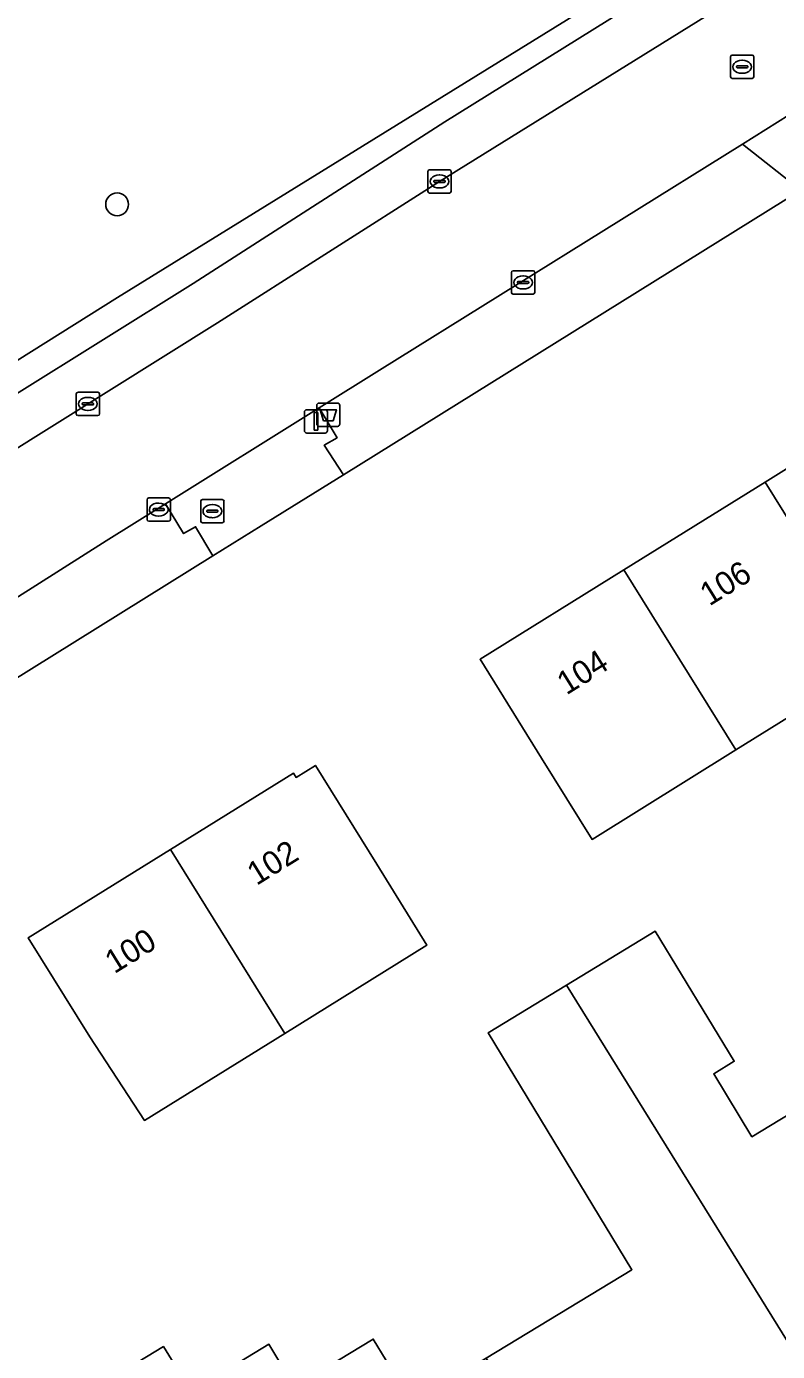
# Model space of a CAD drawing. Extents: x 160030 to 160839, y 385325 to 386450.
# Drawn here: x 160438.3 to 160470.6, y 386302.4 to 386359.3 of the extents above; entities that cross this region are included whole.
import ezdxf

# ---------------------------------------------------------------- set-up
doc = ezdxf.new("R2010")
doc.units = 0
for name, color, linetype in [('IMGEO_Afvalbak', 7, 'Continuous'), ('IMGEO_Berm_groen', 7, 'Continuous'), ('IMGEO_Boom', 7, 'Continuous'), ('IMGEO_Brandkraan', 7, 'Continuous'), ('IMGEO_Erf', 7, 'Continuous'), ('IMGEO_Kolk', 7, 'Continuous'), ('IMGEO_Lichtmast', 7, 'Continuous'), ('IMGEO_Pand', 7, 'Continuous'), ('IMGEO_Pand_nummerreeks', 7, 'Continuous'), ('IMGEO_Parkeervlak_open', 7, 'Continuous'), ('IMGEO_Rijbaan_lokaal_open', 7, 'Continuous'), ('IMGEO_Rioolput', 7, 'Continuous'), ('IMGEO_Voetpad_open', 7, 'Continuous')]:
    doc.layers.add(name, color=color, linetype=linetype)

msp = doc.modelspace()

# ---------------------------------------------------------------- linework, layer by layer
at = {"layer": 'IMGEO_Afvalbak'}
for p, q in [((160450.795, 386342.205), (160450.795, 386343.005)), ((160450.795, 386343.005), (160450.795, 386342.205)), ((160450.895, 386343.105), (160451.685, 386343.105)), ((160451.685, 386343.105), (160450.895, 386343.105)), ((160451.785, 386343.005), (160451.785, 386342.205)), ((160451.785, 386342.205), (160451.785, 386343.005)), ((160451.685, 386342.105), (160450.895, 386342.105)), ((160450.895, 386342.105), (160451.685, 386342.105))]:
    msp.add_line(p, q, dxfattribs=at)
msp.add_lwpolyline([(160450.938, 386342.819), (160451.642, 386342.819), (160451.493, 386342.349), (160451.087, 386342.349), (160450.938, 386342.819)], dxfattribs=at)
for centre, start, end in [((160450.895, 386343.005), 90, 180), ((160450.895, 386343.005), 90, 180), ((160451.685, 386343.005), 0, 90), ((160451.685, 386343.005), 360, 90), ((160450.895, 386342.205), 180, 270), ((160450.895, 386342.205), 180, 270), ((160451.685, 386342.205), 270, 0), ((160451.685, 386342.205), 270, 0)]:
    msp.add_arc(centre, 0.1, start, end, dxfattribs=at)
at = {"layer": 'IMGEO_Berm_groen'}
msp.add_lwpolyline([(160366.485, 386300.541), (160378.982, 386308.281), (160400.825, 386321.832), (160419.325, 386333.262), (160442.24, 386347.645), (160462.986, 386360.46)], dxfattribs=at)
at = {"layer": 'IMGEO_Boom'}
msp.add_circle((160442.219, 386351.638), 0.489, dxfattribs=at)
at = {"layer": 'IMGEO_Brandkraan'}
for p, q in [((160445.809, 386338.037), (160445.809, 386338.889)), ((160445.884, 386338.963), (160446.736, 386338.963)), ((160446.068, 386338.457), (160446.068, 386338.469)), ((160446.111, 386338.506), (160446.509, 386338.506)), ((160446.297, 386338.743), (160446.322, 386338.743)), ((160446.552, 386338.469), (160446.552, 386338.457)), ((160446.81, 386338.889), (160446.81, 386338.037)), ((160446.736, 386337.963), (160445.884, 386337.963)), ((160446.506, 386338.42), (160446.108, 386338.42)), ((160446.32, 386338.183), (160446.295, 386338.183))]:
    msp.add_line(p, q, dxfattribs=at)
for points in [[(160445.809, 386338.037), (160445.809, 386338.889)], [(160445.884, 386338.963), (160446.736, 386338.963)], [(160446.81, 386338.889), (160446.81, 386338.037)], [(160446.736, 386337.963), (160445.884, 386337.963)]]:
    msp.add_lwpolyline(points, dxfattribs=at)
for centre, radius, start, end in [((160445.886, 386338.887), 0.0765, 91.552, 178.448), ((160445.886, 386338.887), 0.0765, 91.552, 178.448), ((160446.108, 386338.466), 0.0403, 85.8775, 175.7526), ((160446.105, 386338.456), 0.0366, 178.938, 274.7102), ((160446.509, 386338.463), 0.043, 264.8664, 352.4533), ((160446.513, 386338.468), 0.0386, 1.7309, 96.639), ((160446.734, 386338.887), 0.0765, 1.552, 88.448), ((160446.734, 386338.887), 0.0765, 1.552, 88.448), ((160445.886, 386338.039), 0.0765, 181.552, 268.448), ((160445.886, 386338.039), 0.0765, 181.552, 268.448), ((160446.734, 386338.039), 0.0765, 271.552, 358.448), ((160446.734, 386338.039), 0.0765, 271.552, 358.448)]:
    msp.add_arc(centre, radius, start, end, dxfattribs=at)
for centre, major_axis, ratio, start_param, end_param in [((160446.296, 386338.463), (-0.387, 0.002), 0.722429, 4.712389, 7.853982), ((160446.321, 386338.463), (-0.39, 0.002), 0.717154, 1.570796, 4.712389)]:
    msp.add_ellipse(centre, major_axis=major_axis, ratio=ratio, start_param=start_param, end_param=end_param, dxfattribs=at)
at = {"layer": 'IMGEO_Erf'}
for points in [[(160501.81, 386370.613), (160500, 386369.65), (160497.076, 386368.094), (160477.207, 386355.738), (160471.584, 386352.242), (160451.942, 386340.027), (160448.402, 386337.826), (160446.333, 386336.538), (160432.599, 386327.999), (160427.209, 386324.647), (160407.062, 386312.118), (160401.445, 386308.625), (160388.265, 386300.429), (160385.669, 386298.814), (160364.454, 386285.622)], [(160458.078, 386302.083), (160464.332, 386305.882), (160458.15, 386316.058), (160461.52, 386318.104), (160465.336, 386320.422), (160468.727, 386314.839), (160467.845, 386314.303), (160469.488, 386311.598), (160476.508, 386315.863)], [(160438.368, 386299.037), (160444.206, 386302.584), (160445.405, 386300.659), (160448.738, 386302.683), (160449.845, 386300.86), (160453.222, 386302.911), (160454.898, 386300.152)]]:
    msp.add_lwpolyline(points, dxfattribs=at)
for points in [[(160468.8, 386328.21), (160462.62, 386324.366), (160460.45, 386327.854), (160457.809, 386332.1), (160463.989, 386335.944), (160470.051, 386339.715), (160476.228, 386343.557), (160478.869, 386339.311), (160481.039, 386335.823), (160474.86, 386331.98)], [(160449.418, 386316.037), (160443.392, 386312.298), (160441.041, 386315.893), (160438.405, 386320.141), (160444.516, 386323.933), (160449.797, 386327.21), (160449.908, 386327.031), (160450.74, 386327.547), (160453.376, 386323.299), (160455.529, 386319.828)]]:
    msp.add_lwpolyline(points, close=True, dxfattribs=at)
at = {"layer": 'IMGEO_Kolk'}
for p, q in [((160455.566, 386352.197), (160455.566, 386353.049)), ((160455.641, 386353.123), (160456.493, 386353.123)), ((160455.868, 386352.666), (160456.266, 386352.666)), ((160456.054, 386352.903), (160456.079, 386352.903)), ((160456.567, 386353.049), (160456.567, 386352.197)), ((160456.493, 386352.123), (160455.641, 386352.123)), ((160455.825, 386352.617), (160455.825, 386352.629)), ((160456.263, 386352.58), (160455.865, 386352.58)), ((160456.077, 386352.343), (160456.052, 386352.343)), ((160456.309, 386352.629), (160456.309, 386352.617)), ((160459.157, 386347.86), (160459.157, 386348.712)), ((160459.232, 386348.786), (160460.084, 386348.786)), ((160460.158, 386348.712), (160460.158, 386347.86)), ((160459.416, 386348.28), (160459.416, 386348.292)), ((160459.854, 386348.243), (160459.456, 386348.243)), ((160459.459, 386348.329), (160459.857, 386348.329)), ((160459.645, 386348.566), (160459.67, 386348.566)), ((160459.9, 386348.292), (160459.9, 386348.28)), ((160460.084, 386347.786), (160459.232, 386347.786)), ((160459.668, 386348.006), (160459.643, 386348.006)), ((160440.539, 386343.569), (160441.391, 386343.569)), ((160440.464, 386342.643), (160440.464, 386343.495)), ((160440.723, 386343.063), (160440.723, 386343.075)), ((160441.161, 386343.026), (160440.763, 386343.026)), ((160440.766, 386343.112), (160441.164, 386343.112)), ((160440.952, 386343.349), (160440.977, 386343.349)), ((160441.207, 386343.075), (160441.207, 386343.063)), ((160441.465, 386343.495), (160441.465, 386342.643)), ((160441.391, 386342.569), (160440.539, 386342.569)), ((160440.975, 386342.789), (160440.95, 386342.789)), ((160443.579, 386339.029), (160444.431, 386339.029)), ((160443.504, 386338.103), (160443.504, 386338.955)), ((160443.763, 386338.523), (160443.763, 386338.535)), ((160444.201, 386338.486), (160443.803, 386338.486)), ((160443.806, 386338.572), (160444.204, 386338.572)), ((160443.992, 386338.809), (160444.017, 386338.809)), ((160444.247, 386338.535), (160444.247, 386338.523)), ((160444.505, 386338.955), (160444.505, 386338.103)), ((160444.431, 386338.029), (160443.579, 386338.029)), ((160444.015, 386338.249), (160443.99, 386338.249))]:
    msp.add_line(p, q, dxfattribs=at)
for points in [[(160455.566, 386352.197), (160455.566, 386353.049)], [(160455.641, 386353.123), (160456.493, 386353.123)], [(160456.567, 386353.049), (160456.567, 386352.197)], [(160456.493, 386352.123), (160455.641, 386352.123)], [(160459.157, 386347.86), (160459.157, 386348.712)], [(160459.232, 386348.786), (160460.084, 386348.786)], [(160460.158, 386348.712), (160460.158, 386347.86)], [(160460.084, 386347.786), (160459.232, 386347.786)], [(160440.539, 386343.569), (160441.391, 386343.569)], [(160440.464, 386342.643), (160440.464, 386343.495)], [(160441.465, 386343.495), (160441.465, 386342.643)], [(160441.391, 386342.569), (160440.539, 386342.569)], [(160443.579, 386339.029), (160444.431, 386339.029)], [(160443.504, 386338.103), (160443.504, 386338.955)], [(160444.505, 386338.955), (160444.505, 386338.103)], [(160444.431, 386338.029), (160443.579, 386338.029)]]:
    msp.add_lwpolyline(points, dxfattribs=at)
for centre, radius, start, end in [((160455.643, 386353.047), 0.0765, 91.552, 178.448), ((160455.643, 386353.047), 0.0765, 91.552, 178.448), ((160455.865, 386352.626), 0.0403, 85.8775, 175.7526), ((160456.27, 386352.628), 0.0386, 1.7309, 96.639), ((160456.491, 386353.047), 0.0765, 1.552, 88.448), ((160456.491, 386353.047), 0.0765, 1.552, 88.448), ((160455.643, 386352.199), 0.0765, 181.552, 268.448), ((160455.643, 386352.199), 0.0765, 181.552, 268.448), ((160455.862, 386352.616), 0.0366, 178.938, 274.7102), ((160456.266, 386352.623), 0.043, 264.8664, 352.4533), ((160456.491, 386352.199), 0.0765, 271.552, 358.448), ((160456.491, 386352.199), 0.0765, 271.552, 358.448), ((160459.234, 386348.71), 0.0765, 91.552, 178.448), ((160459.234, 386348.71), 0.0765, 91.552, 178.448), ((160460.082, 386348.71), 0.0765, 1.552, 88.448), ((160460.082, 386348.71), 0.0765, 1.552, 88.448), ((160459.456, 386348.289), 0.0403, 85.8775, 175.7526), ((160459.453, 386348.279), 0.0366, 178.938, 274.7102), ((160459.857, 386348.286), 0.043, 264.8664, 352.4533), ((160459.861, 386348.291), 0.0386, 1.7309, 96.639), ((160459.234, 386347.862), 0.0765, 181.552, 268.448), ((160459.234, 386347.862), 0.0765, 181.552, 268.448), ((160460.082, 386347.862), 0.0765, 271.552, 358.448), ((160460.082, 386347.862), 0.0765, 271.552, 358.448), ((160440.541, 386343.493), 0.0765, 91.552, 178.448), ((160440.541, 386343.493), 0.0765, 91.552, 178.448), ((160441.389, 386343.493), 0.0765, 1.552, 88.448), ((160441.389, 386343.493), 0.0765, 1.552, 88.448), ((160440.763, 386343.072), 0.0403, 85.8775, 175.7526), ((160440.76, 386343.062), 0.0366, 178.938, 274.7102), ((160441.164, 386343.069), 0.043, 264.8664, 352.4533), ((160441.168, 386343.074), 0.0386, 1.7309, 96.639), ((160440.541, 386342.645), 0.0765, 181.552, 268.448), ((160440.541, 386342.645), 0.0765, 181.552, 268.448), ((160441.389, 386342.645), 0.0765, 271.552, 358.448), ((160441.389, 386342.645), 0.0765, 271.552, 358.448), ((160443.581, 386338.953), 0.0765, 91.552, 178.448), ((160443.581, 386338.953), 0.0765, 91.552, 178.448), ((160444.429, 386338.953), 0.0765, 1.552, 88.448), ((160444.429, 386338.953), 0.0765, 1.552, 88.448), ((160443.803, 386338.532), 0.0403, 85.8775, 175.7526), ((160443.8, 386338.522), 0.0366, 178.938, 274.7102), ((160444.204, 386338.529), 0.043, 264.8664, 352.4533), ((160444.208, 386338.534), 0.0386, 1.7309, 96.639), ((160443.581, 386338.105), 0.0765, 181.552, 268.448), ((160443.581, 386338.105), 0.0765, 181.552, 268.448), ((160444.429, 386338.105), 0.0765, 271.552, 358.448), ((160444.429, 386338.105), 0.0765, 271.552, 358.448)]:
    msp.add_arc(centre, radius, start, end, dxfattribs=at)
for centre, major_axis, ratio, start_param, end_param in [((160456.053, 386352.623), (-0.387, 0.002), 0.722429, 4.712389, 7.853982), ((160456.078, 386352.623), (-0.39, 0.002), 0.717154, 1.570796, 4.712389), ((160459.644, 386348.286), (-0.387, 0.002), 0.722429, 4.712389, 7.853982), ((160459.669, 386348.286), (-0.39, 0.002), 0.717154, 1.570796, 4.712389), ((160440.951, 386343.069), (-0.387, 0.002), 0.722429, 4.712389, 7.853982), ((160440.976, 386343.069), (-0.39, 0.002), 0.717154, 1.570796, 4.712389), ((160443.991, 386338.529), (-0.387, 0.002), 0.722429, 4.712389, 7.853982), ((160444.016, 386338.529), (-0.39, 0.002), 0.717154, 1.570796, 4.712389)]:
    msp.add_ellipse(centre, major_axis=major_axis, ratio=ratio, start_param=start_param, end_param=end_param, dxfattribs=at)
at = {"layer": 'IMGEO_Lichtmast'}
for p, q in [((160450.265, 386341.919), (160450.265, 386342.719)), ((160450.265, 386342.719), (160450.265, 386341.919)), ((160450.365, 386342.819), (160451.155, 386342.819)), ((160451.155, 386342.819), (160450.365, 386342.819)), ((160451.255, 386342.719), (160451.255, 386341.919)), ((160451.255, 386341.919), (160451.255, 386342.719)), ((160451.155, 386341.819), (160450.365, 386341.819)), ((160450.365, 386341.819), (160451.155, 386341.819))]:
    msp.add_line(p, q, dxfattribs=at)
msp.add_lwpolyline([(160450.685, 386342.694), (160450.835, 386342.694), (160450.835, 386341.944), (160450.685, 386341.944), (160450.685, 386342.694)], dxfattribs=at)
for centre, start, end in [((160450.365, 386342.719), 90, 180), ((160450.365, 386342.719), 90, 180), ((160451.155, 386342.719), 0, 90), ((160451.155, 386342.719), 360, 90), ((160450.365, 386341.919), 180, 270), ((160450.365, 386341.919), 180, 270), ((160451.155, 386341.919), 270, 0), ((160451.155, 386341.919), 270, 0)]:
    msp.add_arc(centre, 0.1, start, end, dxfattribs=at)
at = {"layer": 'IMGEO_Pand'}
for points in [[(160474.86, 386331.98), (160481.039, 386335.823), (160478.869, 386339.311), (160476.228, 386343.557), (160470.051, 386339.715)], [(160468.8, 386328.21), (160474.86, 386331.98), (160470.051, 386339.715), (160463.989, 386335.944)], [(160463.989, 386335.944), (160457.809, 386332.1), (160460.45, 386327.854), (160462.62, 386324.366), (160468.8, 386328.21)], [(160449.418, 386316.037), (160455.529, 386319.828), (160453.376, 386323.299), (160450.74, 386327.547), (160449.908, 386327.031), (160449.797, 386327.21), (160444.516, 386323.933)], [(160444.516, 386323.933), (160438.405, 386320.141), (160441.041, 386315.893), (160443.392, 386312.298), (160449.418, 386316.037)], [(160461.52, 386318.104), (160472.965, 386299.667), (160482.763, 386305.749), (160476.508, 386315.863), (160469.488, 386311.598), (160467.845, 386314.303), (160468.727, 386314.839), (160465.336, 386320.422)], [(160461.52, 386318.104), (160458.15, 386316.058), (160464.332, 386305.882), (160458.078, 386302.083), (160463.302, 386293.669), (160472.965, 386299.667)], [(160445.405, 386300.659), (160444.206, 386302.584), (160438.368, 386299.037), (160434.622, 386296.761), (160439.101, 386289.281), (160443.88, 386281.611), (160453.537, 386287.607)], [(160458.078, 386302.083), (160454.898, 386300.152), (160451.521, 386298.101), (160449.845, 386300.86), (160448.738, 386302.683), (160445.405, 386300.659), (160453.537, 386287.607), (160463.302, 386293.669)], [(160453.222, 386302.911), (160449.845, 386300.86), (160451.521, 386298.101), (160454.898, 386300.152)]]:
    msp.add_lwpolyline(points, close=True, dxfattribs=at)
at = {"layer": 'IMGEO_Parkeervlak_open'}
msp.add_lwpolyline([(160500, 386381.861), (160495.63, 386379.566), (160493.451, 386378.266), (160491.267, 386376.96), (160456.299, 386355.189), (160445.481, 386348.243), (160433.911, 386341.024), (160434.965, 386339.324), (160446.537, 386346.545), (160456.063, 386352.621), (160473.261, 386363.294), (160494.973, 386376.764), (160495.069, 386376.823), (160497.511, 386378.174), (160500, 386379.55)], dxfattribs=at)
at = {"layer": 'IMGEO_Rijbaan_lokaal_open'}
msp.add_lwpolyline([(160473.595, 386357.061), (160475.918, 386358.478), (160488.433, 386366.112), (160491.7, 386368.105), (160493.857, 386369.5), (160496.992, 386371.41), (160497.967, 386371.964), (160494.973, 386376.764), (160473.261, 386363.294), (160456.063, 386352.621), (160446.537, 386346.545), (160434.965, 386339.324), (160437.831, 386334.701), (160441.748, 386337.19), (160444.299, 386338.784), (160450.894, 386342.905), (160453.487, 386344.518), (160469.08, 386354.219)], close=True, dxfattribs=at)
at = {"layer": 'IMGEO_Rioolput'}
for p, q in [((160468.565, 386357.12), (160468.565, 386357.972)), ((160468.64, 386358.046), (160469.492, 386358.046)), ((160469.053, 386357.826), (160469.078, 386357.826)), ((160469.566, 386357.972), (160469.566, 386357.12)), ((160468.824, 386357.54), (160468.824, 386357.552)), ((160469.262, 386357.503), (160468.864, 386357.503)), ((160468.867, 386357.589), (160469.265, 386357.589)), ((160469.076, 386357.266), (160469.051, 386357.266)), ((160469.308, 386357.552), (160469.308, 386357.54)), ((160469.492, 386357.046), (160468.64, 386357.046))]:
    msp.add_line(p, q, dxfattribs=at)
for points in [[(160468.565, 386357.12), (160468.565, 386357.972)], [(160468.64, 386358.046), (160469.492, 386358.046)], [(160469.566, 386357.972), (160469.566, 386357.12)], [(160469.492, 386357.046), (160468.64, 386357.046)]]:
    msp.add_lwpolyline(points, dxfattribs=at)
for centre, radius, start, end in [((160468.642, 386357.97), 0.0765, 91.552, 178.448), ((160468.642, 386357.97), 0.0765, 91.552, 178.448), ((160469.49, 386357.97), 0.0765, 1.552, 88.448), ((160469.49, 386357.97), 0.0765, 1.552, 88.448), ((160468.864, 386357.549), 0.0403, 85.8775, 175.7526), ((160468.861, 386357.539), 0.0366, 178.938, 274.7102), ((160469.265, 386357.546), 0.043, 264.8664, 352.4533), ((160469.269, 386357.551), 0.0386, 1.7309, 96.639), ((160468.642, 386357.122), 0.0765, 181.552, 268.448), ((160468.642, 386357.122), 0.0765, 181.552, 268.448), ((160469.49, 386357.122), 0.0765, 271.552, 358.448), ((160469.49, 386357.122), 0.0765, 271.552, 358.448)]:
    msp.add_arc(centre, radius, start, end, dxfattribs=at)
for centre, major_axis, ratio, start_param, end_param in [((160469.052, 386357.546), (-0.387, 0.002), 0.722429, 4.712389, 7.853982), ((160469.077, 386357.546), (-0.39, 0.002), 0.717154, 1.570796, 4.712389)]:
    msp.add_ellipse(centre, major_axis=major_axis, ratio=ratio, start_param=start_param, end_param=end_param, dxfattribs=at)
at = {"layer": 'IMGEO_Voetpad_open'}
for points in [[(160490.493, 386377.61), (160485.01, 386374.289), (160462.986, 386360.46), (160442.24, 386347.645), (160419.325, 386333.262), (160400.825, 386321.832), (160378.982, 386308.281), (160366.485, 386300.541)], [(160366.696, 386299.328), (160386.048, 386311.337), (160402.029, 386321.224), (160422.901, 386334.154), (160431.569, 386339.563), (160433.911, 386341.024), (160445.481, 386348.243), (160456.299, 386355.189), (160491.267, 386376.96)]]:
    msp.add_lwpolyline(points, dxfattribs=at)
for points in [[(160475.918, 386358.478), (160473.595, 386357.061), (160469.08, 386354.219), (160471.584, 386352.242), (160477.207, 386355.738)], [(160471.584, 386352.242), (160469.08, 386354.219), (160453.487, 386344.518), (160450.894, 386342.905), (160451.664, 386341.618), (160451.119, 386341.292), (160451.942, 386340.027)], [(160451.942, 386340.027), (160451.119, 386341.292), (160451.664, 386341.618), (160450.894, 386342.905), (160444.299, 386338.784), (160445.072, 386337.497), (160445.586, 386337.792), (160446.333, 386336.538), (160448.402, 386337.826)], [(160446.333, 386336.538), (160445.586, 386337.792), (160445.072, 386337.497), (160444.299, 386338.784), (160441.748, 386337.19), (160437.831, 386334.701), (160435.485, 386333.246), (160431.605, 386330.84), (160432.599, 386327.999)]]:
    msp.add_lwpolyline(points, close=True, dxfattribs=at)

# ---------------------------------------------------------------- texts
at = {"layer": 'IMGEO_Pand_nummerreeks'}
for s, rotation, p in [('106', 31.8825, (160467.658, 386334.364)), ('104', 31.8825, (160461.519, 386330.545)), ('102', 31.8206, (160448.207, 386322.363)), ('100', 31.8206, (160442.1, 386318.573))]:
    msp.add_text(s, height=1, rotation=rotation, dxfattribs=at).set_placement(p)

doc.saveas('drawing.dxf')
